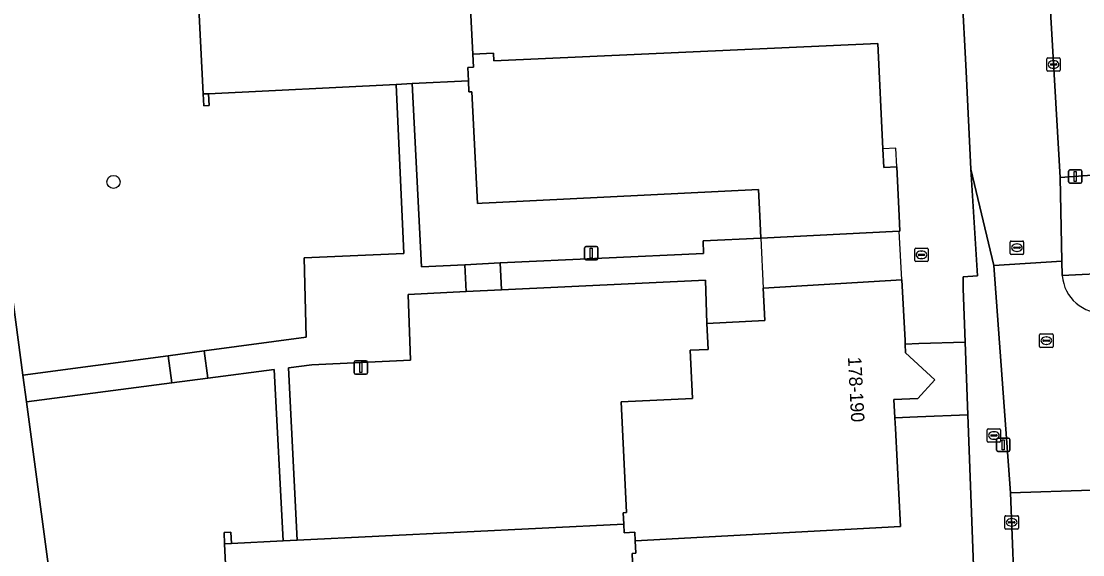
# Model space of a CAD drawing. Extents: x 161084 to 161928, y 385354 to 386522.
# Drawn here: x 161148.1 to 161227.6, y 386224.6 to 386264.6 of the extents above; entities that cross this region are included whole.
import ezdxf

# ---------------------------------------------------------------- set-up
doc = ezdxf.new("R2010")
doc.units = 0
for name, color, linetype in [('IMGEO_Boom', 7, 'Continuous'), ('IMGEO_Brandkraan', 7, 'Continuous'), ('IMGEO_Erf', 7, 'Continuous'), ('IMGEO_Kolk', 7, 'Continuous'), ('IMGEO_Lichtmast', 7, 'Continuous'), ('IMGEO_Muur', 7, 'Continuous'), ('IMGEO_Pand', 7, 'Continuous'), ('IMGEO_Pand_nummerreeks', 7, 'Continuous'), ('IMGEO_Pand_overbouw', 7, 'Continuous'), ('IMGEO_Parkeervlak_open', 7, 'Continuous'), ('IMGEO_Rijbaan_lokaal_open', 7, 'Continuous'), ('IMGEO_Rioolput', 7, 'Continuous'), ('IMGEO_Voetpad_open', 7, 'Continuous')]:
    doc.layers.add(name, color=color, linetype=linetype)

msp = doc.modelspace()

# ---------------------------------------------------------------- linework, layer by layer
at = {"layer": 'IMGEO_Boom'}
msp.add_circle((161155.047, 386252.543), 0.489, dxfattribs=at)
at = {"layer": 'IMGEO_Brandkraan'}
for p, q in [((161220.45, 386233.131), (161220.45, 386233.983)), ((161220.525, 386234.057), (161221.377, 386234.057)), ((161221.451, 386233.983), (161221.451, 386233.131)), ((161220.709, 386233.551), (161220.709, 386233.563)), ((161221.147, 386233.514), (161220.749, 386233.514)), ((161220.752, 386233.6), (161221.15, 386233.6)), ((161220.961, 386233.277), (161220.936, 386233.277)), ((161220.938, 386233.837), (161220.963, 386233.837)), ((161221.193, 386233.563), (161221.193, 386233.551)), ((161221.377, 386233.057), (161220.525, 386233.057))]:
    msp.add_line(p, q, dxfattribs=at)
for points in [[(161220.45, 386233.131), (161220.45, 386233.983)], [(161220.525, 386234.057), (161221.377, 386234.057)], [(161221.451, 386233.983), (161221.451, 386233.131)], [(161221.377, 386233.057), (161220.525, 386233.057)]]:
    msp.add_lwpolyline(points, dxfattribs=at)
for centre, radius, start, end in [((161220.527, 386233.981), 0.0765, 91.55205, 178.44795), ((161220.527, 386233.981), 0.0765, 91.55205, 178.44795), ((161221.375, 386233.981), 0.0765, 1.55205, 88.44795), ((161221.375, 386233.981), 0.0765, 1.55205, 88.44795), ((161220.749, 386233.56), 0.0403, 85.87752, 175.75265), ((161220.746, 386233.55), 0.0366, 178.93798, 274.71019), ((161221.15, 386233.557), 0.043, 264.86636, 352.45326), ((161221.154, 386233.562), 0.0386, 1.73085, 96.63898), ((161220.527, 386233.133), 0.0765, 181.55205, 268.44795), ((161220.527, 386233.133), 0.0765, 181.55205, 268.44795), ((161221.375, 386233.133), 0.0765, 271.55205, 358.44795), ((161221.375, 386233.133), 0.0765, 271.55205, 358.44795)]:
    msp.add_arc(centre, radius, start, end, dxfattribs=at)
for centre, major_axis, ratio, start_param, end_param in [((161220.937, 386233.557), (-0.387, 0.002), 0.722429, 4.712389, 7.853982), ((161220.962, 386233.557), (-0.39, 0.002), 0.717154, 1.570796, 4.712389)]:
    msp.add_ellipse(centre, major_axis=major_axis, ratio=ratio, start_param=start_param, end_param=end_param, dxfattribs=at)
at = {"layer": 'IMGEO_Erf'}
for points in [[(161166.578, 386269.772), (161166.399, 386273.398), (161167.648, 386273.46), (161167.557, 386275.297), (161171.839, 386275.508), (161171.351, 386285.372), (161150.231, 386284.424), (161149.709, 386294.888), (161149.664, 386295.773), (161140.685, 386295.149), (161140.735, 386294.809), (161148.263, 386238.071), (161159.128, 386239.529), (161161.834, 386239.892), (161169.465, 386240.916), (161169.323, 386246.854), (161176.79, 386247.193), (161176.195, 386259.841), (161162.168, 386259.148), (161162.212, 386258.26), (161161.797, 386258.24), (161161.753, 386259.128), (161161.24, 386269.508)], [(161203.419, 386250), (161203.322, 386251.964), (161183.701, 386250.994), (161182.648, 386250.942), (161182.289, 386250.924), (161181.868, 386259.284), (161181.655, 386259.284), (161181.615, 386260.109), (161177.405, 386259.901), (161178.106, 386246.192), (161181.348, 386246.346), (161183.985, 386246.471), (161199.208, 386247.194), (161199.197, 386248.143), (161203.502, 386248.322)], [(161198.22, 386239.939), (161199.557, 386240.005), (161199.461, 386241.943), (161199.36, 386245.193), (161184.081, 386244.459), (161181.444, 386244.333), (161177.102, 386244.109), (161177.268, 386239.201), (161169.899, 386238.857), (161168.136, 386238.627), (161168.794, 386225.716), (161193.25, 386226.924), (161193.208, 386227.773), (161193.452, 386227.785), (161193.042, 386236.069), (161198.398, 386236.333)]]:
    msp.add_lwpolyline(points, close=True, dxfattribs=at)
for points in [[(161230.667, 386253.227), (161225.911, 386252.885), (161226.043, 386246.607), (161226.066, 386245.526), (161270.258, 386247.743)], [(161184.857, 386215.945), (161165.321, 386214.98), (161164.176, 386214.923), (161163.886, 386214.909), (161163.365, 386225.448), (161163.323, 386226.298), (161163.833, 386226.323), (161163.875, 386225.473), (161167.739, 386225.664), (161167.08, 386238.49), (161162.11, 386237.842), (161159.403, 386237.489), (161148.529, 386236.07), (161155.298, 386185.381)]]:
    msp.add_lwpolyline(points, dxfattribs=at)
at = {"layer": 'IMGEO_Kolk'}
for p, q in [((161224.916, 386260.906), (161224.916, 386261.758)), ((161224.991, 386261.832), (161225.843, 386261.832)), ((161225.917, 386261.758), (161225.917, 386260.906)), ((161225.175, 386261.326), (161225.175, 386261.338)), ((161225.613, 386261.289), (161225.215, 386261.289)), ((161225.218, 386261.375), (161225.616, 386261.375)), ((161225.427, 386261.052), (161225.402, 386261.052)), ((161225.404, 386261.612), (161225.429, 386261.612)), ((161225.659, 386261.338), (161225.659, 386261.326)), ((161225.843, 386260.832), (161224.991, 386260.832)), ((161222.174, 386247.191), (161222.174, 386248.043)), ((161222.249, 386248.117), (161223.101, 386248.117)), ((161222.433, 386247.611), (161222.433, 386247.623)), ((161222.871, 386247.574), (161222.473, 386247.574)), ((161222.476, 386247.66), (161222.874, 386247.66)), ((161222.662, 386247.897), (161222.687, 386247.897)), ((161222.917, 386247.623), (161222.917, 386247.611)), ((161223.175, 386248.043), (161223.175, 386247.191)), ((161223.101, 386247.117), (161222.249, 386247.117)), ((161222.685, 386247.337), (161222.66, 386247.337)), ((161221.778, 386226.624), (161221.778, 386227.476)), ((161221.853, 386227.55), (161222.705, 386227.55)), ((161222.037, 386227.044), (161222.037, 386227.056)), ((161222.475, 386227.007), (161222.077, 386227.007)), ((161222.08, 386227.093), (161222.478, 386227.093)), ((161222.266, 386227.33), (161222.291, 386227.33)), ((161222.521, 386227.056), (161222.521, 386227.044)), ((161222.779, 386227.476), (161222.779, 386226.624)), ((161222.705, 386226.55), (161221.853, 386226.55)), ((161222.289, 386226.77), (161222.264, 386226.77))]:
    msp.add_line(p, q, dxfattribs=at)
for points in [[(161224.916, 386260.906), (161224.916, 386261.758)], [(161224.991, 386261.832), (161225.843, 386261.832)], [(161225.917, 386261.758), (161225.917, 386260.906)], [(161225.843, 386260.832), (161224.991, 386260.832)], [(161222.174, 386247.191), (161222.174, 386248.043)], [(161222.249, 386248.117), (161223.101, 386248.117)], [(161223.175, 386248.043), (161223.175, 386247.191)], [(161223.101, 386247.117), (161222.249, 386247.117)], [(161221.778, 386226.624), (161221.778, 386227.476)], [(161221.853, 386227.55), (161222.705, 386227.55)], [(161222.779, 386227.476), (161222.779, 386226.624)], [(161222.705, 386226.55), (161221.853, 386226.55)]]:
    msp.add_lwpolyline(points, dxfattribs=at)
for centre, radius, start, end in [((161224.993, 386261.756), 0.0765, 91.55205, 178.44795), ((161224.993, 386261.756), 0.0765, 91.55205, 178.44795), ((161225.841, 386261.756), 0.0765, 1.55205, 88.44795), ((161225.841, 386261.756), 0.0765, 1.55205, 88.44795), ((161225.215, 386261.335), 0.0403, 85.87752, 175.75265), ((161225.212, 386261.325), 0.0366, 178.93798, 274.71019), ((161225.616, 386261.332), 0.043, 264.86636, 352.45326), ((161225.62, 386261.337), 0.0386, 1.73085, 96.63898), ((161224.993, 386260.908), 0.0765, 181.55205, 268.44795), ((161224.993, 386260.908), 0.0765, 181.55205, 268.44795), ((161225.841, 386260.908), 0.0765, 271.55205, 358.44795), ((161225.841, 386260.908), 0.0765, 271.55205, 358.44795), ((161222.251, 386248.041), 0.0765, 91.55205, 178.44795), ((161222.251, 386248.041), 0.0765, 91.55205, 178.44795), ((161222.473, 386247.62), 0.0403, 85.87752, 175.75265), ((161222.47, 386247.61), 0.0366, 178.93798, 274.71019), ((161222.874, 386247.617), 0.043, 264.86636, 352.45326), ((161222.878, 386247.622), 0.0386, 1.73085, 96.63898), ((161223.099, 386248.041), 0.0765, 1.55205, 88.44795), ((161223.099, 386248.041), 0.0765, 1.55205, 88.44795), ((161222.251, 386247.193), 0.0765, 181.55205, 268.44795), ((161222.251, 386247.193), 0.0765, 181.55205, 268.44795), ((161223.099, 386247.193), 0.0765, 271.55205, 358.44795), ((161223.099, 386247.193), 0.0765, 271.55205, 358.44795), ((161221.855, 386227.474), 0.0765, 91.55205, 178.44795), ((161221.855, 386227.474), 0.0765, 91.55205, 178.44795), ((161222.077, 386227.053), 0.0403, 85.87752, 175.75265), ((161222.074, 386227.043), 0.0366, 178.93798, 274.71019), ((161222.478, 386227.05), 0.043, 264.86636, 352.45326), ((161222.482, 386227.055), 0.0386, 1.73085, 96.63898), ((161222.703, 386227.474), 0.0765, 1.55205, 88.44795), ((161222.703, 386227.474), 0.0765, 1.55205, 88.44795), ((161221.855, 386226.626), 0.0765, 181.55205, 268.44795), ((161221.855, 386226.626), 0.0765, 181.55205, 268.44795), ((161222.703, 386226.626), 0.0765, 271.55205, 358.44795), ((161222.703, 386226.626), 0.0765, 271.55205, 358.44795)]:
    msp.add_arc(centre, radius, start, end, dxfattribs=at)
for centre, major_axis, ratio, start_param, end_param in [((161225.403, 386261.332), (-0.387, 0.002), 0.722429, 4.712389, 7.853982), ((161225.428, 386261.332), (-0.39, 0.002), 0.717154, 1.570796, 4.712389), ((161222.661, 386247.617), (-0.387, 0.002), 0.722429, 4.712389, 7.853982), ((161222.686, 386247.617), (-0.39, 0.002), 0.717154, 1.570796, 4.712389), ((161222.265, 386227.05), (-0.387, 0.002), 0.722429, 4.712389, 7.853982), ((161222.29, 386227.05), (-0.39, 0.002), 0.717154, 1.570796, 4.712389)]:
    msp.add_ellipse(centre, major_axis=major_axis, ratio=ratio, start_param=start_param, end_param=end_param, dxfattribs=at)
at = {"layer": 'IMGEO_Lichtmast'}
for p, q in [((161226.542, 386252.544), (161226.542, 386253.344)), ((161226.542, 386253.344), (161226.542, 386252.544)), ((161226.642, 386253.444), (161227.432, 386253.444)), ((161227.432, 386253.444), (161226.642, 386253.444)), ((161227.532, 386253.344), (161227.532, 386252.544)), ((161227.532, 386252.544), (161227.532, 386253.344)), ((161227.432, 386252.444), (161226.642, 386252.444)), ((161226.642, 386252.444), (161227.432, 386252.444)), ((161190.314, 386246.804), (161190.314, 386247.604)), ((161190.314, 386247.604), (161190.314, 386246.804)), ((161190.414, 386247.704), (161191.204, 386247.704)), ((161191.204, 386247.704), (161190.414, 386247.704)), ((161191.304, 386247.604), (161191.304, 386246.804)), ((161191.304, 386246.804), (161191.304, 386247.604)), ((161191.204, 386246.704), (161190.414, 386246.704)), ((161190.414, 386246.704), (161191.204, 386246.704)), ((161173.064, 386238.243), (161173.064, 386239.043)), ((161173.064, 386239.043), (161173.064, 386238.243)), ((161173.164, 386239.143), (161173.954, 386239.143)), ((161173.954, 386239.143), (161173.164, 386239.143)), ((161174.054, 386239.043), (161174.054, 386238.243)), ((161174.054, 386238.243), (161174.054, 386239.043)), ((161173.954, 386238.143), (161173.164, 386238.143)), ((161173.164, 386238.143), (161173.954, 386238.143)), ((161221.152, 386232.456), (161221.152, 386233.256)), ((161221.152, 386233.256), (161221.152, 386232.456)), ((161221.252, 386233.356), (161222.042, 386233.356)), ((161222.042, 386233.356), (161221.252, 386233.356)), ((161222.142, 386233.256), (161222.142, 386232.456)), ((161222.142, 386232.456), (161222.142, 386233.256)), ((161222.042, 386232.356), (161221.252, 386232.356)), ((161221.252, 386232.356), (161222.042, 386232.356))]:
    msp.add_line(p, q, dxfattribs=at)
for points in [[(161226.962, 386253.319), (161227.112, 386253.319), (161227.112, 386252.569), (161226.962, 386252.569), (161226.962, 386253.319)], [(161190.734, 386247.579), (161190.884, 386247.579), (161190.884, 386246.829), (161190.734, 386246.829), (161190.734, 386247.579)], [(161173.484, 386239.018), (161173.634, 386239.018), (161173.634, 386238.268), (161173.484, 386238.268), (161173.484, 386239.018)], [(161221.572, 386233.231), (161221.722, 386233.231), (161221.722, 386232.481), (161221.572, 386232.481), (161221.572, 386233.231)]]:
    msp.add_lwpolyline(points, dxfattribs=at)
for centre, start, end in [((161226.642, 386253.344), 90, 180), ((161226.642, 386253.344), 90, 180), ((161227.432, 386253.344), 0, 90), ((161227.432, 386253.344), 360, 90), ((161226.642, 386252.544), 180, 270), ((161226.642, 386252.544), 180, 270), ((161227.432, 386252.544), 270, 0), ((161227.432, 386252.544), 270, 0), ((161190.414, 386247.604), 90, 180), ((161190.414, 386247.604), 90, 180), ((161191.204, 386247.604), 0, 90), ((161191.204, 386247.604), 360, 90), ((161190.414, 386246.804), 180, 270), ((161190.414, 386246.804), 180, 270), ((161191.204, 386246.804), 270, 0), ((161191.204, 386246.804), 270, 0), ((161173.164, 386239.043), 90, 180), ((161173.164, 386239.043), 90, 180), ((161173.954, 386239.043), 0, 90), ((161173.954, 386239.043), 360, 90), ((161173.164, 386238.243), 180, 270), ((161173.164, 386238.243), 180, 270), ((161173.954, 386238.243), 270, 0), ((161173.954, 386238.243), 270, 0), ((161221.252, 386233.256), 90, 180), ((161221.252, 386233.256), 90, 180), ((161222.042, 386233.256), 0, 90), ((161222.042, 386233.256), 360, 90), ((161221.252, 386232.456), 180, 270), ((161221.252, 386232.456), 180, 270), ((161222.042, 386232.456), 270, 0), ((161222.042, 386232.456), 270, 0)]:
    msp.add_arc(centre, 0.1, start, end, dxfattribs=at)
at = {"layer": 'IMGEO_Muur'}
for points in [[(161162.168, 386259.148), (161161.753, 386259.128), (161161.797, 386258.24), (161162.212, 386258.26)], [(161163.365, 386225.448), (161163.875, 386225.473), (161163.833, 386226.323), (161163.323, 386226.298)]]:
    msp.add_lwpolyline(points, close=True, dxfattribs=at)
at = {"layer": 'IMGEO_Pand'}
for points in [[(161161.24, 386269.508), (161161.753, 386259.128), (161162.168, 386259.148), (161176.195, 386259.841), (161177.405, 386259.901), (161181.615, 386260.109), (161181.566, 386261.103), (161181.99, 386261.124), (161181.941, 386262.117), (161181.645, 386267.968)], [(161194.103, 386219.11), (161193.861, 386224.723), (161194.148, 386224.747), (161194.103, 386225.658), (161194.068, 386226.312), (161193.282, 386226.272), (161193.25, 386226.924), (161168.794, 386225.716), (161167.739, 386225.664), (161163.875, 386225.473), (161163.365, 386225.448), (161163.886, 386214.909)]]:
    msp.add_lwpolyline(points, dxfattribs=at)
for points in [[(161181.941, 386262.117), (161181.99, 386261.124), (161181.566, 386261.103), (161181.615, 386260.109), (161181.655, 386259.284), (161181.868, 386259.284), (161182.289, 386250.924), (161182.648, 386250.942), (161183.701, 386250.994), (161203.322, 386251.964), (161203.419, 386250), (161203.502, 386248.322), (161213.857, 386248.859), (161213.915, 386248.862), (161213.859, 386250), (161213.678, 386253.66), (161212.71, 386253.612), (161212.641, 386255.01), (161212.25, 386262.917), (161183.516, 386261.61), (161183.488, 386262.194)], [(161213.542, 386234.872), (161213.469, 386236.239), (161215.251, 386236.32), (161216.525, 386237.723), (161214.322, 386239.743), (161214.302, 386240.403), (161214.294, 386240.657), (161214.046, 386245.209), (161203.688, 386244.584), (161203.807, 386242.157), (161199.461, 386241.943), (161199.557, 386240.005), (161198.22, 386239.939), (161198.398, 386236.333), (161193.042, 386236.069), (161193.452, 386227.785), (161193.208, 386227.773), (161193.25, 386226.924), (161193.282, 386226.272), (161194.068, 386226.312), (161194.103, 386225.658), (161213.955, 386226.73), (161213.584, 386234.09)]]:
    msp.add_lwpolyline(points, close=True, dxfattribs=at)
at = {"layer": 'IMGEO_Pand_overbouw'}
for points in [[(161213.609, 386255.058), (161212.641, 386255.01), (161212.71, 386253.612), (161213.678, 386253.66)], [(161213.857, 386248.859), (161203.502, 386248.322), (161203.688, 386244.584), (161214.046, 386245.209)]]:
    msp.add_lwpolyline(points, close=True, dxfattribs=at)
at = {"layer": 'IMGEO_Parkeervlak_open'}
msp.add_lwpolyline([(161225.005, 386268.341), (161225.911, 386252.885), (161230.667, 386253.227), (161229.89, 386268.545), (161227.375, 386268.44), (161227.436, 386267.103), (161225.753, 386267.026), (161225.691, 386268.37)], close=True, dxfattribs=at)
at = {"layer": 'IMGEO_Rijbaan_lokaal_open'}
for points in [[(161220.169, 386333.062), (161221.774, 386302.139), (161221.38, 386302.1), (161221.55, 386296.848), (161221.867, 386290.776), (161222.198, 386283.493), (161220.416, 386283.424), (161220.492, 386280.571), (161220.669, 386274.617), (161220.689, 386273.665), (161218.219, 386273.565), (161218.444, 386269.477), (161218.541, 386266.964), (161218.864, 386260.816), (161219.223, 386253.488), (161220.943, 386246.296), (161226.043, 386246.607), (161225.911, 386252.885), (161225.005, 386268.341), (161225.691, 386268.37), (161225.676, 386268.703), (161227.359, 386268.78), (161227.375, 386268.44), (161229.89, 386268.545)], [(161226.066, 386245.526), (161226.043, 386246.607), (161220.943, 386246.296), (161222.195, 386229.259), (161228.265, 386229.458), (161228.219, 386230.462)], [(161229.221, 386203.44), (161228.949, 386210.088), (161228.504, 386222.805), (161228.311, 386227.988), (161228.265, 386229.458), (161222.195, 386229.259), (161222.68, 386216.472), (161222.872, 386211.321), (161223.295, 386199.939), (161223.463, 386194.78), (161223.851, 386184.266), (161224.043, 386179.152), (161224.255, 386173.413)]]:
    msp.add_lwpolyline(points, dxfattribs=at)
msp.add_arc((161229.077, 386245.748), 3.019, 184.21277, 273.97201, dxfattribs=at)
at = {"layer": 'IMGEO_Rioolput'}
for p, q in [((161215.021, 386246.658), (161215.021, 386247.51)), ((161215.096, 386247.584), (161215.948, 386247.584)), ((161216.022, 386247.51), (161216.022, 386246.658)), ((161215.28, 386247.078), (161215.28, 386247.09)), ((161215.718, 386247.041), (161215.32, 386247.041)), ((161215.323, 386247.127), (161215.721, 386247.127)), ((161215.532, 386246.804), (161215.507, 386246.804)), ((161215.509, 386247.364), (161215.534, 386247.364)), ((161215.764, 386247.09), (161215.764, 386247.078)), ((161215.948, 386246.584), (161215.096, 386246.584)), ((161224.449, 386241.156), (161225.301, 386241.156)), ((161224.374, 386240.23), (161224.374, 386241.082)), ((161224.633, 386240.65), (161224.633, 386240.662)), ((161225.071, 386240.613), (161224.673, 386240.613)), ((161224.676, 386240.699), (161225.074, 386240.699)), ((161224.885, 386240.376), (161224.86, 386240.376)), ((161224.862, 386240.936), (161224.887, 386240.936)), ((161225.117, 386240.662), (161225.117, 386240.65)), ((161225.375, 386241.082), (161225.375, 386240.23)), ((161225.301, 386240.156), (161224.449, 386240.156))]:
    msp.add_line(p, q, dxfattribs=at)
for points in [[(161215.021, 386246.658), (161215.021, 386247.51)], [(161215.096, 386247.584), (161215.948, 386247.584)], [(161216.022, 386247.51), (161216.022, 386246.658)], [(161215.948, 386246.584), (161215.096, 386246.584)], [(161224.449, 386241.156), (161225.301, 386241.156)], [(161224.374, 386240.23), (161224.374, 386241.082)], [(161225.375, 386241.082), (161225.375, 386240.23)], [(161225.301, 386240.156), (161224.449, 386240.156)]]:
    msp.add_lwpolyline(points, dxfattribs=at)
for centre, radius, start, end in [((161215.098, 386247.508), 0.0765, 91.55205, 178.44795), ((161215.098, 386247.508), 0.0765, 91.55205, 178.44795), ((161215.946, 386247.508), 0.0765, 1.55205, 88.44795), ((161215.946, 386247.508), 0.0765, 1.55205, 88.44795), ((161215.098, 386246.66), 0.0765, 181.55205, 268.44795), ((161215.098, 386246.66), 0.0765, 181.55205, 268.44795), ((161215.32, 386247.087), 0.0403, 85.87752, 175.75265), ((161215.317, 386247.077), 0.0366, 178.93798, 274.71019), ((161215.721, 386247.084), 0.043, 264.86636, 352.45326), ((161215.725, 386247.089), 0.0386, 1.73085, 96.63898), ((161215.946, 386246.66), 0.0765, 271.55205, 358.44795), ((161215.946, 386246.66), 0.0765, 271.55205, 358.44795), ((161224.451, 386241.08), 0.0765, 91.55205, 178.44795), ((161224.451, 386241.08), 0.0765, 91.55205, 178.44795), ((161225.299, 386241.08), 0.0765, 1.55205, 88.44795), ((161225.299, 386241.08), 0.0765, 1.55205, 88.44795), ((161224.673, 386240.659), 0.0403, 85.87752, 175.75265), ((161224.67, 386240.649), 0.0366, 178.93798, 274.71019), ((161225.074, 386240.656), 0.043, 264.86636, 352.45326), ((161225.078, 386240.661), 0.0386, 1.73085, 96.63898), ((161224.451, 386240.232), 0.0765, 181.55205, 268.44795), ((161224.451, 386240.232), 0.0765, 181.55205, 268.44795), ((161225.299, 386240.232), 0.0765, 271.55205, 358.44795), ((161225.299, 386240.232), 0.0765, 271.55205, 358.44795)]:
    msp.add_arc(centre, radius, start, end, dxfattribs=at)
for centre, major_axis, ratio, start_param, end_param in [((161215.508, 386247.084), (-0.387, 0.002), 0.722429, 4.712389, 7.853982), ((161215.533, 386247.084), (-0.39, 0.002), 0.717154, 1.570796, 4.712389), ((161224.861, 386240.656), (-0.387, 0.002), 0.722429, 4.712389, 7.853982), ((161224.886, 386240.656), (-0.39, 0.002), 0.717154, 1.570796, 4.712389)]:
    msp.add_ellipse(centre, major_axis=major_axis, ratio=ratio, start_param=start_param, end_param=end_param, dxfattribs=at)
at = {"layer": 'IMGEO_Voetpad_open'}
for points in [[(161148.529, 386236.07), (161148.263, 386238.071), (161140.735, 386294.809), (161140.685, 386295.149), (161140.536, 386296.162), (161138.33, 386312.926), (161136.424, 386311.01), (161136.269, 386310.899), (161136.33, 386310.159), (161134.536, 386309.914), (161135.62, 386301.6), (161136.311, 386296.298), (161150.02, 386192.801), (161151.223, 386183.631), (161155.298, 386185.381)], [(161177.102, 386244.109), (161181.444, 386244.333), (161181.348, 386246.346), (161178.106, 386246.192), (161177.405, 386259.901), (161176.195, 386259.841), (161176.79, 386247.193), (161169.323, 386246.854), (161169.465, 386240.916), (161161.834, 386239.892), (161162.11, 386237.842), (161167.08, 386238.49), (161167.739, 386225.664), (161168.794, 386225.716), (161168.136, 386238.627), (161169.899, 386238.857), (161177.268, 386239.201)], [(161184.081, 386244.459), (161183.985, 386246.471), (161181.348, 386246.346), (161181.444, 386244.333)], [(161218.803, 386240.541), (161215.335, 386240.435), (161214.302, 386240.403), (161214.322, 386239.743), (161216.525, 386237.723), (161215.251, 386236.32), (161213.469, 386236.239), (161213.542, 386234.872), (161215.231, 386234.946), (161219.008, 386235.112)], [(161148.529, 386236.07), (161159.403, 386237.489), (161159.128, 386239.529), (161148.263, 386238.071)], [(161159.128, 386239.529), (161159.403, 386237.489), (161162.11, 386237.842), (161161.834, 386239.892)]]:
    msp.add_lwpolyline(points, close=True, dxfattribs=at)
for points in [[(161181.645, 386267.968), (161181.941, 386262.117), (161183.488, 386262.194), (161183.516, 386261.61), (161212.25, 386262.917), (161212.641, 386255.01), (161212.71, 386253.612), (161213.678, 386253.66), (161213.859, 386250), (161213.915, 386248.862), (161213.857, 386248.859), (161203.502, 386248.322), (161199.197, 386248.143), (161199.208, 386247.194), (161183.985, 386246.471), (161184.081, 386244.459), (161199.36, 386245.193), (161199.461, 386241.943), (161203.807, 386242.157), (161203.688, 386244.584), (161214.046, 386245.209), (161214.294, 386240.657), (161214.302, 386240.403), (161215.335, 386240.435), (161218.803, 386240.541), (161218.651, 386244.571), (161218.649, 386245.443), (161219.71, 386245.504), (161219.223, 386253.488), (161218.864, 386260.816), (161218.541, 386266.964)], [(161222.68, 386216.472), (161222.195, 386229.259), (161220.943, 386246.296), (161219.223, 386253.488), (161219.71, 386245.504), (161218.649, 386245.443), (161218.651, 386244.571), (161218.803, 386240.541), (161219.008, 386235.112), (161219.434, 386223.801)], [(161267.097, 386245.805), (161270.344, 386245.961), (161270.258, 386247.743), (161226.066, 386245.526)], [(161219.434, 386223.801), (161219.008, 386235.112), (161215.231, 386234.946), (161213.542, 386234.872), (161213.584, 386234.09), (161213.955, 386226.73), (161194.103, 386225.658), (161194.148, 386224.747), (161193.861, 386224.723), (161194.103, 386219.11)]]:
    msp.add_lwpolyline(points, dxfattribs=at)
msp.add_arc((161229.077, 386245.748), 3.019, 184.21277, 273.97201, dxfattribs=at)

# ---------------------------------------------------------------- texts
at = {"layer": 'IMGEO_Pand_nummerreeks'}
msp.add_text('178-190', height=1, rotation=272.9276, dxfattribs=at).set_placement((161210.021, 386239.429))

doc.saveas('drawing.dxf')
